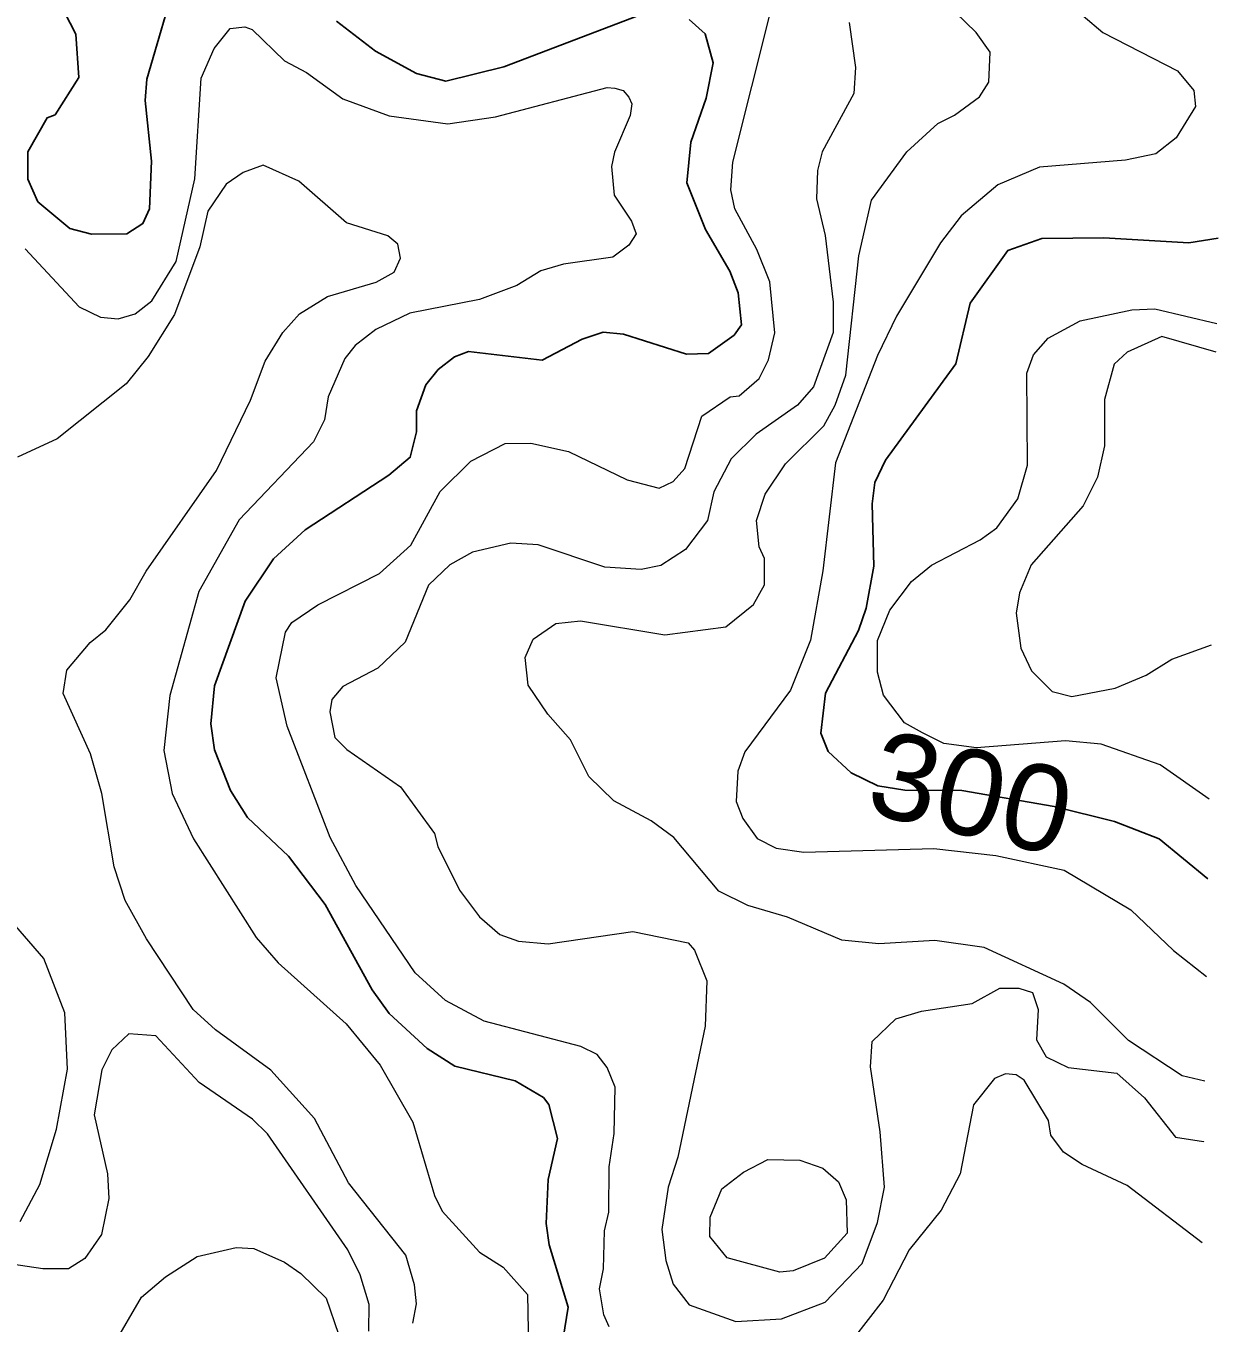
# Model space of a CAD drawing. Extents: x 673.6 to 698.9, y 7012 to 7040.1.
# Drawn here: x 697.61 to 698.719, y 7027.65 to 7028.857 of the extents above; entities that cross this region are included whole.
import ezdxf
from ezdxf.enums import TextEntityAlignment as Align

# ---------------------------------------------------------------- set-up
doc = ezdxf.new("R2010")
doc.units = 0
doc.header["$LTSCALE"] = 0.032
doc.layers.add('1', color=7, linetype='Continuous', lineweight=25)
doc.layers.add('2', color=7, linetype='Continuous', lineweight=13)
doc.layers.add('61', color=7, linetype='Continuous')

msp = doc.modelspace()

# ---------------------------------------------------------------- linework, layer by layer
at = {"layer": '1'}
msp.add_lwpolyline([(697.7206, 7028.788), (697.7221, 7028.8077), (697.7508, 7028.9067), (697.7475, 7028.9239), (697.7331, 7028.9514), (697.7224, 7028.9591), (697.7083, 7028.9608), (697.6832, 7028.9492), (697.6518, 7028.9218), (697.6428, 7028.9034), (697.6455, 7028.8701), (697.6558, 7028.8496), (697.6588, 7028.8093), (697.6366, 7028.7745), (697.6294, 7028.7718), (697.6114, 7028.7401), (697.6113, 7028.7148), (697.6205, 7028.6937), (697.6504, 7028.6687), (697.6704, 7028.6636), (697.7034, 7028.6638), (697.7183, 7028.6734), (697.7246, 7028.687), (697.7262, 7028.7313)], close=True, dxfattribs=at)
for points in [[(697.8985, 7028.8618), (697.9349, 7028.8339), (697.9729, 7028.8129), (698.0001, 7028.8058), (698.0542, 7028.8191), (698.1868, 7028.8697)], [(698.2266, 7028.8634), (698.2414, 7028.85), (698.2489, 7028.8229), (698.2423, 7028.79), (698.228, 7028.7491), (698.2243, 7028.7112), (698.2419, 7028.6677), (698.2645, 7028.629), (698.272, 7028.6089), (698.2752, 7028.5792), (698.2683, 7028.5696), (698.2447, 7028.5525), (698.224, 7028.5519), (698.1655, 7028.5705), (698.1467, 7028.5722), (698.1271, 7028.5656), (698.0899, 7028.5462), (698.0212, 7028.5542), (698.0083, 7028.5492), (697.9931, 7028.5376), (697.9815, 7028.5231), (697.9729, 7028.4991), (697.9728, 7028.4795), (697.9671, 7028.4558), (697.9473, 7028.4392), (697.8692, 7028.3882), (697.8399, 7028.3614)], [(698.7092, 7028.0633), (698.6638, 7028.1006), (698.6224, 7028.1169), (698.566, 7028.1306), (698.4801, 7028.1457), (698.4273, 7028.146), (698.4022, 7028.15), (698.3774, 7028.1622), (698.3558, 7028.182), (698.3492, 7028.1989), (698.3533, 7028.2362), (698.3841, 7028.2945), (698.3912, 7028.3155), (698.3984, 7028.3545), (698.3969, 7028.4124), (698.3994, 7028.4322), (698.4093, 7028.453), (698.4748, 7028.5427), (698.4881, 7028.5994), (698.523, 7028.6484), (698.5546, 7028.6594), (698.6125, 7028.6602), (698.6914, 7028.6553), (698.7186, 7028.6596)], [(697.8399, 7028.3614), (697.8135, 7028.3218), (697.7851, 7028.2429), (697.7814, 7028.2076), (697.7851, 7028.1836), (697.7997, 7028.1455)], [(697.7997, 7028.1455), (697.8157, 7028.1206), (697.8539, 7028.0846), (697.8879, 7028.0394), (697.9317, 7027.9601), (697.9476, 7027.9382), (697.9827, 7027.9055), (698.0087, 7027.8891), (698.0648, 7027.8754), (698.0911, 7027.8598), (698.096, 7027.8532), (698.1042, 7027.8217), (698.0954, 7027.7834), (698.0936, 7027.7427), (698.0963, 7027.7226), (698.114, 7027.6646), (698.1043, 7027.6051)]]:
    msp.add_lwpolyline(points, dxfattribs=at)
at = {"layer": '2'}
for points in [[(698.7062, 7027.875), (698.6853, 7027.8801), (698.6354, 7027.913), (698.6, 7027.9484), (698.575, 7027.9654), (698.5011, 7027.9995), (698.4551, 7028.0061), (698.4031, 7028.0029), (698.3686, 7028.0062), (698.318, 7028.0277), (698.2812, 7028.0385), (698.2542, 7028.0518), (698.2122, 7028.102), (698.1912, 7028.1174), (698.1566, 7028.1359), (698.1332, 7028.1588), (698.1162, 7028.1928), (698.095, 7028.2167), (698.0767, 7028.2437), (698.0739, 7028.2693), (698.0815, 7028.2865), (698.1025, 7028.3012), (698.1256, 7028.3035), (698.2039, 7028.2906), (698.2608, 7028.2979), (698.2864, 7028.3189), (698.2966, 7028.3371), (698.2965, 7028.3615), (698.2917, 7028.3724), (698.2892, 7028.3968), (698.2973, 7028.4214), (698.3163, 7028.4498), (698.3519, 7028.4851), (698.3625, 7028.5044), (698.3722, 7028.5323), (698.3844, 7028.6434), (698.3962, 7028.695), (698.4291, 7028.7402), (698.4579, 7028.7666), (698.4735, 7028.7741), (698.4967, 7028.7914), (698.5054, 7028.805), (698.5067, 7028.833), (698.4936, 7028.8511), (698.4645, 7028.8795)], [(698.1521, 7027.6463), (698.1471, 7027.6577), (698.143, 7027.6819), (698.147, 7027.7005), (698.1479, 7027.7356), (698.1519, 7027.7531), (698.152, 7027.7952), (698.1568, 7027.8262), (698.1576, 7027.8694), (698.1503, 7027.8877), (698.1411, 7027.8999), (698.1259, 7027.9074), (698.0359, 7027.931), (697.9998, 7027.9501), (697.9716, 7027.976), (697.9165, 7028.0572), (697.8927, 7028.102), (697.8526, 7028.2056), (697.8422, 7028.2504), (697.851, 7028.2931), (697.8569, 7028.3019), (697.881, 7028.3185), (697.9385, 7028.3476), (697.9675, 7028.374), (697.9949, 7028.424), (698.0235, 7028.4521), (698.0554, 7028.4687), (698.0793, 7028.4688), (698.1144, 7028.4612), (698.1688, 7028.4349), (698.1988, 7028.4272), (698.2116, 7028.4333), (698.2226, 7028.4455), (698.2384, 7028.4942), (698.2648, 7028.512), (698.2732, 7028.5131), (698.2918, 7028.529), (698.3005, 7028.5465), (698.3064, 7028.5715), (698.3015, 7028.6191), (698.2896, 7028.6493), (698.2691, 7028.6871), (698.2654, 7028.7047), (698.2673, 7028.7304), (698.3024, 7028.8713)], [(697.6088, 7028.6499), (697.6591, 7028.5957), (697.6789, 7028.5862), (697.6953, 7028.5847), (697.7112, 7028.5894), (697.7266, 7028.6013), (697.7492, 7028.6381), (697.7666, 7028.7151), (697.7725, 7028.8086), (697.7848, 7028.8364), (697.7995, 7028.8548), (697.8133, 7028.8565), (697.8201, 7028.854), (697.8502, 7028.8249), (697.8706, 7028.8141), (697.9042, 7028.7894), (697.9474, 7028.7735), (698.0019, 7028.7663), (698.0464, 7028.7727), (698.1503, 7028.7999), (698.1574, 7028.7994), (698.1653, 7028.7971), (698.1705, 7028.7911), (698.1732, 7028.7848), (698.1717, 7028.7739), (698.1571, 7028.7398), (698.1544, 7028.7264)], [(698.3755, 7028.8604), (698.3812, 7028.8187), (698.3797, 7028.7943), (698.3504, 7028.7401), (698.3459, 7028.7227), (698.3451, 7028.6965), (698.3531, 7028.6621), (698.3606, 7028.6001), (698.3606, 7028.5718), (698.3422, 7028.5215), (698.3272, 7028.5044), (698.2888, 7028.4772), (698.2656, 7028.4542), (698.2495, 7028.4235), (698.2436, 7028.3968), (698.2231, 7028.3699), (698.2002, 7028.355), (698.182, 7028.3512), (698.1481, 7028.3534), (698.0862, 7028.3742), (698.0608, 7028.3759), (698.0251, 7028.3675), (698.004, 7028.3558), (697.9839, 7028.3369), (697.9624, 7028.2837), (697.9369, 7028.2594), (697.9044, 7028.2425), (697.894, 7028.2304), (697.8922, 7028.2189), (697.8968, 7028.1949), (697.908, 7028.1837), (697.9579, 7028.1491), (697.9897, 7028.1056), (697.9926, 7028.0935), (698.0129, 7028.0528), (698.0314, 7028.028), (698.0503, 7028.0117), (698.0678, 7028.0053), (698.0955, 7028.0029), (698.174, 7028.0143)], [(698.593, 7028.8667), (698.6115, 7028.8512), (698.6808, 7028.8156), (698.696, 7028.7971), (698.6975, 7028.7822), (698.6796, 7028.7531), (698.6606, 7028.7383), (698.6324, 7028.7324), (698.5526, 7028.7258), (698.5136, 7028.7095), (698.4796, 7028.6805), (698.4605, 7028.6555), (698.4195, 7028.5873), (698.4019, 7028.5504), (698.3626, 7028.4505), (698.3509, 7028.35), (698.3393, 7028.2855), (698.3209, 7028.2389), (698.2784, 7028.1816), (698.2719, 7028.1636), (698.2703, 7028.1355), (698.2765, 7028.1195), (698.2899, 7028.1009), (698.3076, 7028.0921), (698.3333, 7028.0883), (698.4543, 7028.0915), (698.5119, 7028.085), (698.5754, 7028.0714), (698.6374, 7028.0344), (698.6773, 7027.9968), (698.7078, 7027.9724)], [(697.9078, 7028.6739), (697.8635, 7028.7128), (697.8302, 7028.7277), (697.8117, 7028.721), (697.7959, 7028.7101), (697.7789, 7028.685)], [(698.1544, 7028.7264), (698.1569, 7028.6999), (698.173, 7028.6756), (698.1773, 7028.6639), (698.1703, 7028.6531), (698.1557, 7028.6421)], [(697.7789, 7028.685), (697.7713, 7028.6517), (697.7479, 7028.5886), (697.7234, 7028.5495), (697.7027, 7028.5241), (697.6386, 7028.473), (697.6017, 7028.4558)], [(697.9696, 7027.6497), (697.9728, 7027.6679), (697.9711, 7027.6856), (697.963, 7027.7132), (697.9097, 7027.7803), (697.8779, 7027.8404), (697.8373, 7027.8853), (697.7859, 7027.9228), (697.7652, 7027.9417), (697.7218, 7028.0076), (697.702, 7028.0432), (697.6915, 7028.0746), (697.6802, 7028.1427), (697.6695, 7028.1797), (697.6442, 7028.2359), (697.6476, 7028.2576), (697.6692, 7028.2835), (697.684, 7028.2951), (697.7063, 7028.3231), (697.7215, 7028.3499), (697.7867, 7028.4435), (697.8183, 7028.509), (697.8322, 7028.5452), (697.8485, 7028.572), (697.8641, 7028.5892), (697.89, 7028.6056), (697.9355, 7028.6187), (697.9521, 7028.6282), (697.9581, 7028.6412), (697.9556, 7028.6542), (697.9462, 7028.6619), (697.9078, 7028.6739)], [(698.1557, 7028.6421), (698.1096, 7028.6356), (698.0885, 7028.6293), (698.0662, 7028.6157), (698.0316, 7028.6026), (697.9668, 7028.5899), (697.9351, 7028.5746), (697.9158, 7028.5597), (697.9061, 7028.5478), (697.8907, 7028.512), (697.8872, 7028.4906), (697.877, 7028.4703), (697.8079, 7028.3975), (697.7704, 7028.3308), (697.7435, 7028.2342), (697.7377, 7028.1828), (697.7455, 7028.1429), (697.7654, 7028.1005), (697.8237, 7028.0088), (697.8443, 7027.9851), (697.9076, 7027.9283), (697.9391, 7027.8899), (697.9695, 7027.8368), (697.9895, 7027.7687), (697.9968, 7027.7541), (698.0314, 7027.7159), (698.0536, 7027.7018), (698.0761, 7027.6766), (698.0771, 7027.6265)], [(698.7104, 7028.1375), (698.6647, 7028.1696), (698.6099, 7028.1887), (698.5768, 7028.1919), (698.494, 7028.1852), (698.4636, 7028.1895), (698.4436, 7028.1992), (698.427, 7028.2085), (698.4075, 7028.2345), (698.4018, 7028.2559), (698.4017, 7028.2853), (698.4133, 7028.3134), (698.4334, 7028.3402), (698.4521, 7028.3555), (698.4973, 7028.3788), (698.5129, 7028.3902), (698.5323, 7028.417), (698.5414, 7028.4486), (698.5407, 7028.534), (698.5468, 7028.5512), (698.5606, 7028.5667), (698.5904, 7028.5828), (698.6385, 7028.593), (698.6599, 7028.5939), (698.7174, 7028.5804)], [(698.7169, 7028.5536), (698.6663, 7028.5681), (698.6339, 7028.5535), (698.622, 7028.5425), (698.613, 7028.5097), (698.6129, 7028.4663), (698.6066, 7028.4374), (698.593, 7028.4106), (698.5446, 7028.3558), (698.5339, 7028.3296), (698.5308, 7028.3107), (698.535, 7028.2781), (698.5451, 7028.2569), (698.5643, 7028.2377), (698.5825, 7028.233), (698.623, 7028.2409), (698.6517, 7028.2531), (698.6755, 7028.2679), (698.7126, 7028.2812)], [(697.6042, 7027.7445), (697.6226, 7027.779), (697.6379, 7027.8304), (697.6482, 7027.8861), (697.6456, 7027.9387), (697.6262, 7027.9893), (697.5758, 7028.0471)], [(698.174, 7028.0143), (698.2256, 7028.0037), (698.2316, 7027.997), (698.2431, 7027.9683), (698.2416, 7027.9263), (698.216, 7027.8043)], [(698.216, 7027.8043), (698.207, 7027.7764), (698.2012, 7027.7371), (698.2047, 7027.708), (698.2118, 7027.6861), (698.2266, 7027.667), (698.27, 7027.6512), (698.3124, 7027.6538), (698.353, 7027.6695), (698.3875, 7027.7053), (698.4018, 7027.7434), (698.4083, 7027.7764), (698.4043, 7027.8279), (698.3952, 7027.8883), (698.3969, 7027.9121), (698.4189, 7027.933), (698.4428, 7027.9403), (698.49, 7027.9474), (698.5155, 7027.9617), (698.5332, 7027.9617), (698.546, 7027.9576), (698.5513, 7027.9417), (698.5497, 7027.9136), (698.5587, 7027.8978), (698.5792, 7027.8877), (698.6244, 7027.8825), (698.6502, 7027.8596), (698.6789, 7027.8228), (698.705, 7027.8188), (698.7053, 7027.8187)], [(697.9285, 7027.6422), (697.929, 7027.6671), (697.9205, 7027.6949), (697.9089, 7027.7182), (697.8342, 7027.8259), (697.8202, 7027.8398), (697.7706, 7027.8739), (697.7304, 7027.9172), (697.7052, 7027.9191), (697.6893, 7027.9043), (697.6801, 7027.8855), (697.6729, 7027.8438), (697.6853, 7027.7888), (697.6868, 7027.7659), (697.6797, 7027.7324), (697.6643, 7027.7101), (697.6491, 7027.7005), (697.6253, 7027.7005), (697.5749, 7027.7077), (697.5549, 7027.7029), (697.5378, 7027.6901), (697.5222, 7027.6706), (697.4767, 7027.6447)], [(698.7039, 7027.7246), (698.634, 7027.778), (698.5921, 7027.7975), (698.5749, 7027.8091), (698.563, 7027.8247), (698.561, 7027.8383), (698.5383, 7027.8759), (698.5309, 7027.8809), (698.5209, 7027.8819), (698.5106, 7027.8775), (698.4912, 7027.8529), (698.4788, 7027.7888), (698.4611, 7027.7549), (698.4312, 7027.7181), (698.4069, 7027.6712), (698.3792, 7027.6351)], [(697.6907, 7027.6287), (697.717, 7027.6739), (697.7394, 7027.693), (697.7687, 7027.7118), (697.8051, 7027.7201), (697.8215, 7027.7193), (697.8501, 7027.7067), (697.8654, 7027.6961), (697.8889, 7027.6731), (697.9004, 7027.6396)]]:
    msp.add_lwpolyline(points, dxfattribs=at)
msp.add_lwpolyline([(698.277, 7027.7903), (698.2999, 7027.8023), (698.3294, 7027.8014), (698.3508, 7027.7941), (698.3656, 7027.7814), (698.3727, 7027.7647), (698.3737, 7027.7335), (698.3524, 7027.7103), (698.3234, 7027.6985), (698.311, 7027.6972), (698.2619, 7027.7105), (698.2457, 7027.7304), (698.2462, 7027.7486), (698.2568, 7027.7747)], close=True, dxfattribs=at)

# ---------------------------------------------------------------- texts
at = {"layer": '61', "width": 1.05}
msp.add_text('300', height=0.08, rotation=347.324, dxfattribs=at).set_placement((698.4802, 7028.1047), align=Align.CENTER)

doc.saveas('drawing.dxf')
